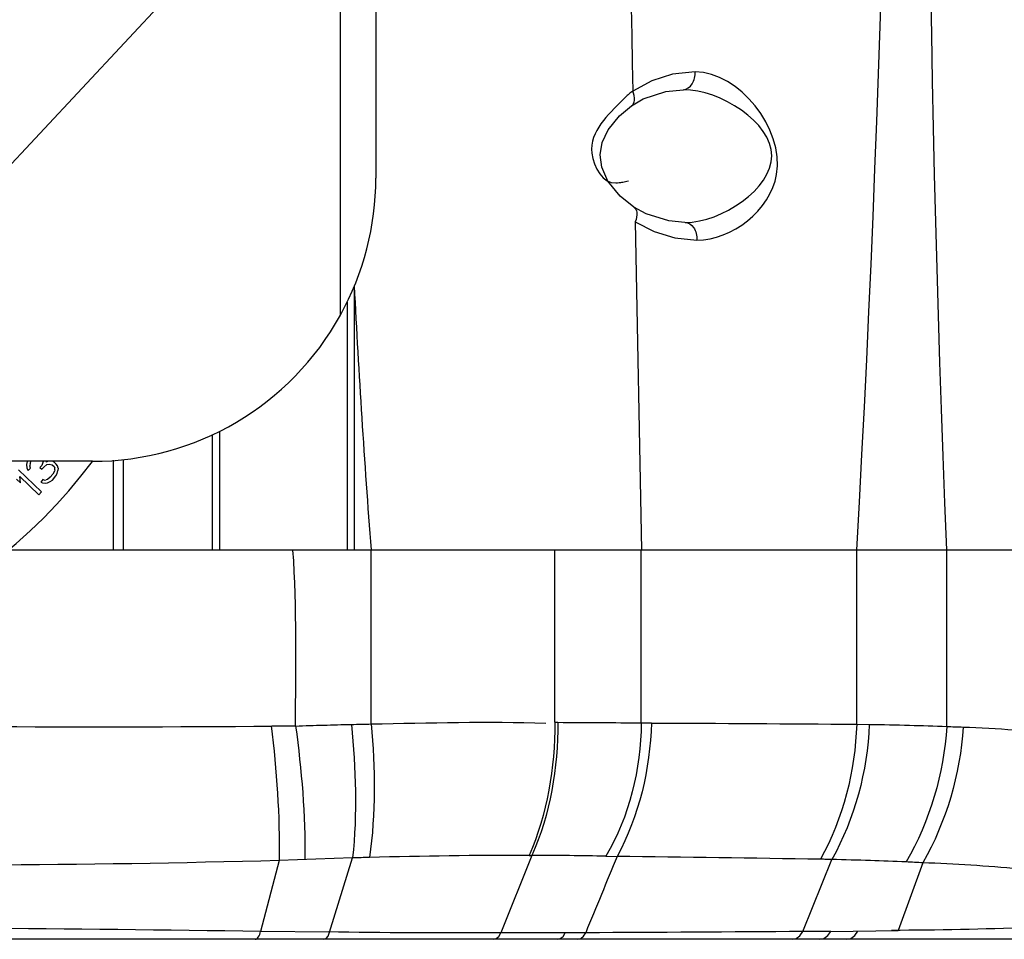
# Paper-space layout 'Sheet' of a CAD drawing. Header units: inches. Extents: x 0.2 to 10.8, y 0.2 to 8.3.
# Tile 375 of 545: x 9.789 to 10.012, y 2.212 to 2.42. Entities that reach past the tile are written whole.
import ezdxf

# ---------------------------------------------------------------- set-up
doc = ezdxf.new("R2010")
doc.units = ezdxf.units.IN
doc.header["$MEASUREMENT"] = 0
doc.layers.get('0').update_dxf_attribs({"lineweight": 5})
doc.layers.add('02___PRT_ALL_AXES', color=7, linetype='Continuous')

psp = doc.layouts.new('Sheet')

# ---------------------------------------------------------------- linework, layer by layer
at = {"color": 0, "linetype": 'ByBlock', "lineweight": -3}
for p, q in [((9.869943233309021, 3.69631058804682), (9.869943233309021, 2.384310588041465)), ((9.861943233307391, 2.353326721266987), (9.861943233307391, 2.470160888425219)), ((9.92855128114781, 2.374453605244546), (9.9299371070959, 2.30031119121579)), ((9.865040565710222, 2.359968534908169), (9.86504014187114, 2.300310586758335)), ((9.863443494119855, 2.35627908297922), (9.863443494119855, 2.300310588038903)), ((9.83462004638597, 2.327129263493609), (9.834619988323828, 2.300310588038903)), ((9.832963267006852, 2.326400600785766), (9.832972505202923, 2.300310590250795)), ((9.810578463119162, 2.32058522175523), (9.810578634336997, 2.300310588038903)), ((9.812875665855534, 2.320721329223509), (9.812882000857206, 2.300310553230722)), ((9.805943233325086, 2.320310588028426), (9.728854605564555, 2.320310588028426)), ((9.794431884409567, 2.313406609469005), (9.789208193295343, 2.31836171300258)), ((9.791143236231, 2.320256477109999), (9.790981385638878, 2.319602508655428)), ((9.790981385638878, 2.319602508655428), (9.79105093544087, 2.318747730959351)), ((9.79105093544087, 2.318747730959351), (9.791415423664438, 2.318232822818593)), ((9.791415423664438, 2.318232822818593), (9.79190698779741, 2.318799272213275)), ((9.79182005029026, 2.319867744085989), (9.791756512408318, 2.319327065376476)), ((9.79190698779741, 2.318799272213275), (9.791756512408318, 2.319327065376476)), ((9.79182005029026, 2.319867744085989), (9.792069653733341, 2.320310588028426)), ((9.794440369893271, 2.319381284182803), (9.794047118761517, 2.318928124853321)), ((9.794047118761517, 2.318928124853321), (9.794509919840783, 2.318526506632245)), ((9.79479884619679, 2.320261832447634), (9.794440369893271, 2.319381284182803)), ((9.794509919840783, 2.318526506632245), (9.794903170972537, 2.318979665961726)), ((9.794903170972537, 2.318979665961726), (9.7956087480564, 2.319559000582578)), ((9.795471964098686, 2.320310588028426), (9.795458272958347, 2.320086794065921)), ((9.795900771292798, 2.320310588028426), (9.795458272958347, 2.320086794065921)), ((9.7956087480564, 2.319559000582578), (9.796135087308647, 2.319698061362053)), ((9.796135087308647, 2.319698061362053), (9.79679451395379, 2.319523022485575)), ((9.79679451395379, 2.319523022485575), (9.797257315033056, 2.319121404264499)), ((9.797286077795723, 2.32008947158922), (9.796855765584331, 2.320310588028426)), ((9.797257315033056, 2.319121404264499), (9.797390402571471, 2.318807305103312)), ((9.79774887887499, 2.319687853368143), (9.797286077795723, 2.32008947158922)), ((9.797425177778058, 2.318379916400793), (9.797344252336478, 2.318052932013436)), ((9.797425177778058, 2.318379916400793), (9.797390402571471, 2.318807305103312)), ((9.797997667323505, 2.319273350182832), (9.79774887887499, 2.319687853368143)), ((9.797922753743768, 2.317550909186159), (9.798084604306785, 2.31820487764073)), ((9.79814814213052, 2.318745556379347), (9.797997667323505, 2.319273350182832)), ((9.79814814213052, 2.318745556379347), (9.798084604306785, 2.31820487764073)), ((9.788747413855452, 2.316317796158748), (9.789636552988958, 2.315474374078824)), ((9.789477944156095, 2.316865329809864), (9.79381249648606, 2.312753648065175)), ((9.789636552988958, 2.315474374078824), (9.789477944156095, 2.316865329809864)), ((9.79470118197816, 2.316175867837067), (9.794209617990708, 2.315609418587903)), ((9.79503089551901, 2.316088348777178), (9.79470118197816, 2.316175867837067)), ((9.79503089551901, 2.316088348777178), (9.795458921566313, 2.316114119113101)), ((9.795771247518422, 2.316240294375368), (9.795458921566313, 2.316114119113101)), ((9.79637851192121, 2.316706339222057), (9.795771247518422, 2.316240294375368)), ((9.796349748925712, 2.315738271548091), (9.796858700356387, 2.316091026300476)), ((9.79696838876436, 2.317386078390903), (9.79637851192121, 2.316706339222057)), ((9.796858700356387, 2.316091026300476), (9.79764520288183, 2.316997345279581)), ((9.797344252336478, 2.318052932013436), (9.79696838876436, 2.317386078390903)), ((9.79764520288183, 2.316997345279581), (9.797922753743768, 2.317550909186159)), ((9.794209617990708, 2.315609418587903), (9.794655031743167, 2.315421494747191)), ((9.794655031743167, 2.315421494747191), (9.795198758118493, 2.315346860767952)), ((9.795198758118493, 2.315346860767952), (9.795725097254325, 2.3154859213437)), ((9.795725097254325, 2.3154859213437), (9.796349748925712, 2.315738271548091)), ((9.79381249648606, 2.312753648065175), (9.794431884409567, 2.313406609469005)), ((9.786564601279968, 2.300310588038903), (10.02394660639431, 2.300310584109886)), ((9.8689024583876, 2.260963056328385), (9.86885332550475, 2.300310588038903)), ((9.910388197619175, 2.261339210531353), (9.910388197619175, 2.300310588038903)), ((9.929914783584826, 2.261197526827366), (9.929914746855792, 2.300310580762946)), ((9.978584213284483, 2.260925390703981), (9.978634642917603, 2.300310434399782)), ((9.998950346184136, 2.26039905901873), (9.998926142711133, 2.300310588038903)), ((9.846457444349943, 2.260515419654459), (9.851810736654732, 2.26051152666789)), ((9.910388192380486, 2.261339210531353), (9.911084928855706, 2.261338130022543)), ((9.92991529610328, 2.261197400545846), (9.932193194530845, 2.261192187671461)), ((9.978584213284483, 2.260925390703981), (9.98141498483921, 2.260875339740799)), ((9.848110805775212, 2.230118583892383), (9.843903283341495, 2.214090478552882)), ((9.864690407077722, 2.230689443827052), (9.848110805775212, 2.230118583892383)), ((9.859501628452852, 2.213909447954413), (9.864690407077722, 2.230689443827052)), ((9.905171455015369, 2.231271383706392), (9.898156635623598, 2.213737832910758)), ((9.904555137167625, 2.231272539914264), (9.905171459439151, 2.231271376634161)), ((9.921943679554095, 2.23109641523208), (9.924446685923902, 2.231053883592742)), ((9.966453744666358, 2.214062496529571), (9.972969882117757, 2.230340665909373)), ((9.993559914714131, 2.229606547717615), (9.98794808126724, 2.214298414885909)), ((9.859501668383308, 2.213909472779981), (9.843903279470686, 2.21409044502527)), ((9.898156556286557, 2.213737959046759), (9.896561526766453, 2.213737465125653)), ((9.917355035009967, 2.213788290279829), (9.8981566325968, 2.21373783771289)), ((9.972717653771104, 2.214111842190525), (9.966423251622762, 2.214062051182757)), ((9.972718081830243, 2.214111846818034), (9.987948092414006, 2.214298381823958)), ((10.05394341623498, 2.212310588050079), (9.714743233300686, 2.212310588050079))]:
    psp.add_line(p, q, dxfattribs=at)
for points in [[(9.942106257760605, 2.408315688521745), (9.936967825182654, 2.407769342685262), (9.932285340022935, 2.406300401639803), (9.928004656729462, 2.403966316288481)], [(9.927720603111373, 2.400647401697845), (9.93036224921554, 2.402180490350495), (9.935474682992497, 2.403894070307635), (9.939396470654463, 2.404287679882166)], [(9.928220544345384, 2.37777216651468), (9.925139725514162, 2.380208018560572), (9.922352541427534, 2.383627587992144), (9.92097953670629, 2.386768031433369), (9.920625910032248, 2.389551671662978), (9.921081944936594, 2.39235831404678), (9.922414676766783, 2.395245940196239), (9.92496981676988, 2.398395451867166), (9.927725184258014, 2.400650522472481)], [(9.939795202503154, 2.374287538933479), (9.936132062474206, 2.374627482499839), (9.931035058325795, 2.376226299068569), (9.928214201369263, 2.377776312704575)], [(9.92856911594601, 2.374454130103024), (9.932846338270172, 2.372225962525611), (9.937467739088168, 2.370823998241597), (9.942501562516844, 2.370315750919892)], [(9.858193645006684, 2.212310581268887), (9.85868797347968, 2.21249766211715), (9.859137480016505, 2.213043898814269), (9.859501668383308, 2.213909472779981)], [(9.896538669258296, 2.212310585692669), (9.89714112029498, 2.212476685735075), (9.897695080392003, 2.212962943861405), (9.898156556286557, 2.213737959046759)], [(9.910944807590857, 2.212311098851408), (9.911618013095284, 2.212467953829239), (9.91223738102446, 2.212964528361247), (9.912750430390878, 2.213766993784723)], [(9.915543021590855, 2.21231075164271), (9.916236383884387, 2.212477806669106), (9.91686993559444, 2.212985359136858), (9.917355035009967, 2.213788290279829)], [(9.964005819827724, 2.21231053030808), (9.964931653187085, 2.212516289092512), (9.965765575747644, 2.213116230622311), (9.96645396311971, 2.21406162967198)], [(9.970212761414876, 2.212310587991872), (9.971176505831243, 2.212522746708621), (9.97204158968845, 2.213140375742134), (9.972717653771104, 2.214111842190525)], [(9.976277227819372, 2.212310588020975), (9.97728263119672, 2.212530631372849), (9.978181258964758, 2.213170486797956), (9.978875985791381, 2.21417461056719)]]:
    psp.add_lwpolyline(points, dxfattribs=at)
for centre, radius, start, end in [((109.1017461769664, 4.359538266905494), 99.19302017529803, 180.8968011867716, 181.1296486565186), ((9.709943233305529, 2.392310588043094), 0.12, 131.8710731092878, 323.1275990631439), ((9.805943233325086, 2.384310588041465), 0.06400000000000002, 331.0449756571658, 0), ((12.24886084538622, 2.4823685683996), 2.3869606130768, 182.939325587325, 184.374305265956), ((9.805943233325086, 2.384310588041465), 0.06400000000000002, 270, 331.0449756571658), ((9.902936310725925, 0.9816689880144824), 1.2496031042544, 89.92580504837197, 91.57801028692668), ((9.635599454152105, -19.4281931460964), 21.66117315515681, 89.11432923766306, 89.23594790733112), ((9.984755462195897, 3.064452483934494), 0.8500510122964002, 270.1141485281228, 272.2153629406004)]:
    psp.add_arc(centre, radius, start, end, dxfattribs=at)
for points in [[(9.978624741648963, 2.300310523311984), (9.99146580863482, 2.529717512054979), (9.98804636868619, 2.7597653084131), (9.989121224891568, 2.989528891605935)], [(9.998920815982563, 2.300310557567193), (9.989588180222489, 2.526227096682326), (9.997926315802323, 2.752533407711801), (9.999360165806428, 2.978638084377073)], [(9.851810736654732, 2.26051152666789), (9.851810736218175, 2.273766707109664), (9.852173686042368, 2.287051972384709), (9.851217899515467, 2.300272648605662)], [(9.714776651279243, 2.260509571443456), (9.75867004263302, 2.260652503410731), (9.802566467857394, 2.260032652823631), (9.846457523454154, 2.260507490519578)], [(9.846304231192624, 2.260517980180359), (9.847513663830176, 2.250439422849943), (9.848243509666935, 2.240267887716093), (9.848095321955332, 2.230118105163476)], [(9.851810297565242, 2.2605114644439), (9.853166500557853, 2.25051232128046), (9.854023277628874, 2.240401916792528), (9.853904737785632, 2.230311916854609)], [(9.864411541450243, 2.260866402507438), (9.865419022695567, 2.250857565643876), (9.865743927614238, 2.240693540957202), (9.864690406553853, 2.230689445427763)], [(9.868901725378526, 2.26096706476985), (9.86978907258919, 2.250949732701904), (9.86991980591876, 2.240759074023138), (9.86852473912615, 2.230799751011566)], [(9.86890240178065, 2.260967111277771), (9.882041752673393, 2.261219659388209), (9.895194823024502, 2.261618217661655), (9.908327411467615, 2.261126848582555)], [(9.910387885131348, 2.261339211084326), (9.910374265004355, 2.251130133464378), (9.908710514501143, 2.24059755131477), (9.904554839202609, 2.231272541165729)], [(9.91108472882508, 2.261338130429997), (9.911067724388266, 2.251123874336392), (9.909373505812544, 2.24058113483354), (9.905171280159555, 2.231271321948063)], [(9.929915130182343, 2.261197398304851), (9.929793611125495, 2.250818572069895), (9.927238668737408, 2.240023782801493), (9.921943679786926, 2.231096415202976)], [(9.932208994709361, 2.261192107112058), (9.93189157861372, 2.250823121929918), (9.929443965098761, 2.240145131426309), (9.924447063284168, 2.231054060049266)], [(9.932193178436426, 2.261185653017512), (9.947656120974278, 2.261109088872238), (9.963119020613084, 2.261022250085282), (9.978581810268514, 2.260919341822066)], [(9.978584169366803, 2.260925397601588), (9.978258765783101, 2.250395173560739), (9.975525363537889, 2.239608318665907), (9.970421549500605, 2.230391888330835)], [(9.981415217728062, 2.260875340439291), (9.98101077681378, 2.250322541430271), (9.978161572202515, 2.239536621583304), (9.972970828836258, 2.230339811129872)], [(9.998950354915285, 2.26039905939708), (9.998294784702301, 2.249763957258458), (9.995100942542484, 2.239004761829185), (9.989766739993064, 2.229780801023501)], [(10.0026447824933, 2.260276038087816), (10.00197929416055, 2.249634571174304), (9.998813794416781, 2.238884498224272), (9.993559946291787, 2.229606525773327)], [(9.848110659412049, 2.23011765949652), (9.803673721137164, 2.228859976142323), (9.759205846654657, 2.228902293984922), (9.714751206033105, 2.228992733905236)], [(10.01524901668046, 2.228209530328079), (10.00803781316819, 2.228901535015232), (10.00079803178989, 2.229281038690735), (9.993561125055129, 2.229608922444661)], [(9.843903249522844, 2.214090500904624), (9.80084816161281, 2.214667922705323), (9.757788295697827, 2.215128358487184), (9.71472954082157, 2.214995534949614)], [(9.896561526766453, 2.213737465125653), (9.884085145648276, 2.213733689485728), (9.871607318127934, 2.213757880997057), (9.859133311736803, 2.214001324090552)], [(9.96645396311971, 2.21406162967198), (9.950098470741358, 2.213956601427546), (9.93374286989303, 2.213868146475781), (9.917387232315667, 2.213788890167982)]]:
    psp.add_open_spline(points, degree=3, dxfattribs=at)
for points, knots in [([(9.939432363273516, 2.404287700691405), (9.940213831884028, 2.404288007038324), (9.941813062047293, 2.405602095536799), (9.942110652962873, 2.407370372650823), (9.942106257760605, 2.408315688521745)], [0, 0, 0, 0, 0.4525544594, 1, 1, 1, 1]), ([(9.942501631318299, 2.3703157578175), (9.950275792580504, 2.370304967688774), (9.970353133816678, 2.385419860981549), (9.951968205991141, 2.40832768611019), (9.942106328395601, 2.408315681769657)], [0, 0, 0, 0, 0.4408111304, 1, 1, 1, 1]), ([(9.928004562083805, 2.403966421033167), (9.92771090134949, 2.403769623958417), (9.927114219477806, 2.403315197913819), (9.926558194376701, 2.402813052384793), (9.92627351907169, 2.40253914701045)], [0, 0, 0, 0, 0.4722500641, 1, 1, 1, 1]), ([(9.927725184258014, 2.400650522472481), (9.928099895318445, 2.400911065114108), (9.92860728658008, 2.402136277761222), (9.928275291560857, 2.403307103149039), (9.928004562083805, 2.403966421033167)], [0, 0, 0, 0, 0.3903675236, 1, 1, 1, 1]), ([(9.939832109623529, 2.374287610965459), (9.948067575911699, 2.374287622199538), (9.970917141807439, 2.389564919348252), (9.94774711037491, 2.404287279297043), (9.939432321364, 2.404287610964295)], [0, 0, 0, 0, 0.4976035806, 1, 1, 1, 1]), ([(9.925658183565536, 2.401920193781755), (9.922473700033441, 2.39858032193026), (9.91551508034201, 2.392804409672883), (9.921316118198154, 2.382946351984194), (9.924190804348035, 2.383200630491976)], [0, 0, 0, 0, 0.6152445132, 1, 1, 1, 1]), ([(9.92627351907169, 2.40253914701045), (9.926170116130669, 2.402439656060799), (9.925962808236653, 2.40223548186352), (9.925759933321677, 2.402026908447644), (9.925658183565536, 2.401920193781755)], [0, 0, 0, 0, 0.4932046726, 1, 1, 1, 1]), ([(9.924190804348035, 2.383200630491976), (9.924438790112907, 2.383222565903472), (9.924952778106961, 2.383282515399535), (9.925463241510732, 2.383366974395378), (9.925726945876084, 2.38341620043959)], [0, 0, 0, 0, 0.4813369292, 1, 1, 1, 1]), ([(9.925726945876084, 2.38341620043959), (9.925936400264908, 2.383455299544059), (9.926365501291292, 2.383542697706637), (9.92679183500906, 2.383642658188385), (9.927009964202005, 2.383696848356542)], [0, 0, 0, 0, 0.4866533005, 1, 1, 1, 1]), ([(9.928219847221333, 2.377772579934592), (9.92860002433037, 2.377519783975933), (9.929135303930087, 2.376303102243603), (9.928826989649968, 2.375121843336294), (9.92856911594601, 2.374454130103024)], [0, 0, 0, 0, 0.3894398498, 1, 1, 1, 1]), ([(9.939832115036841, 2.374287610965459), (9.940567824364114, 2.374287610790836), (9.942170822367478, 2.373057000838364), (9.942497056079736, 2.371289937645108), (9.942501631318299, 2.3703157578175)], [0, 0, 0, 0, 0.4302645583, 1, 1, 1, 1]), ([(9.85181090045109, 2.260506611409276), (9.853925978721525, 2.260580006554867), (9.858125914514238, 2.260710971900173), (9.862326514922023, 2.260817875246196), (9.86441154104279, 2.260866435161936)], [0, 0, 0, 0, 0.5036601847, 1, 1, 1, 1]), ([(9.864411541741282, 2.260866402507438), (9.86516194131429, 2.260883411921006), (9.866658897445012, 2.260916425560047), (9.868155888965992, 2.26094778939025), (9.86890246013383, 2.260963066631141)], [0, 0, 0, 0, 0.5012905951, 1, 1, 1, 1]), ([(9.911084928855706, 2.261338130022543), (9.914296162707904, 2.261333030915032), (9.920572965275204, 2.261305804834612), (9.926849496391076, 2.261240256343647), (9.929914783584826, 2.261197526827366)], [0, 0, 0, 0, 0.5116024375, 1, 1, 1, 1]), ([(9.98141526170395, 2.260875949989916), (9.984461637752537, 2.260822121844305), (9.990307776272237, 2.260703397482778), (9.996152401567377, 2.260516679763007), (9.998950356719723, 2.260398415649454)], [0, 0, 0, 0, 0.521069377, 1, 1, 1, 1]), ([(9.998950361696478, 2.260399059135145), (9.99957218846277, 2.260374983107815), (10.00080354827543, 2.260330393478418), (10.00203514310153, 2.260292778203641), (10.00264478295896, 2.260276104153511)], [0, 0, 0, 0, 0.5050418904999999, 1, 1, 1, 1]), ([(10.0026447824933, 2.260276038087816), (10.00649010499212, 2.260126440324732), (10.01360973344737, 2.259781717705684), (10.02072627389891, 2.259055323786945), (10.02394692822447, 2.25841368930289)], [0, 0, 0, 0, 0.5395590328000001, 1, 1, 1, 1]), ([(9.868525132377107, 2.230799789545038), (9.867886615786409, 2.230782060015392), (9.866608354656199, 2.230745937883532), (9.865330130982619, 2.230708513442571), (9.86469040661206, 2.230689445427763)], [0, 0, 0, 0, 0.499512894, 1, 1, 1, 1]), ([(9.921943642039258, 2.231096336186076), (9.919202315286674, 2.231149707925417), (9.913611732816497, 2.23123145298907), (9.908020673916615, 2.231265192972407), (9.905171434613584, 2.231271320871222)], [0, 0, 0, 0, 0.4903954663, 1, 1, 1, 1]), ([(9.924447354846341, 2.231053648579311), (9.92326133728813, 2.228178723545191), (9.920908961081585, 2.222418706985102), (9.918549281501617, 2.216661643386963), (9.91735530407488, 2.213787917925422)], [0, 0, 0, 0, 0.4998443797, 1, 1, 1, 1]), ([(9.972969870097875, 2.230340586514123), (9.972548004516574, 2.23035381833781), (9.971698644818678, 2.23037599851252), (9.970849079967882, 2.230388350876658), (9.970421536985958, 2.230391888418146)], [0, 0, 0, 0, 0.4967723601, 1, 1, 1, 1]), ([(9.989766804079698, 2.229780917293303), (9.987071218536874, 2.229903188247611), (9.981473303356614, 2.2301160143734), (9.975873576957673, 2.230270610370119), (9.97297097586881, 2.230340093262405)], [0, 0, 0, 0, 0.4816955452, 1, 1, 1, 1]), ([(9.993559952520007, 2.229606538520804), (9.992932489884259, 2.22963180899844), (9.991667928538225, 2.229686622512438), (9.99040368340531, 2.229748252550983), (9.989766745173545, 2.229780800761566)], [0, 0, 0, 0, 0.4961295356, 1, 1, 1, 1]), ([(9.8427055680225, 2.212310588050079), (9.84297569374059, 2.212310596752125), (9.843605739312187, 2.212925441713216), (9.8437925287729, 2.213628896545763), (9.84390340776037, 2.214090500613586)], [0, 0, 0, 0, 0.3626531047, 1, 1, 1, 1])]:
    psp.add_open_spline(points, degree=3, knots=knots, dxfattribs=at)
at = {"layer": '02___PRT_ALL_AXES', "color": 0, "linetype": 'ByBlock', "lineweight": -3}
psp.add_line((9.853435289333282, 2.458083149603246), (9.741516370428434, 2.338207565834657), dxfattribs=at)

doc.saveas('drawing.dxf')
